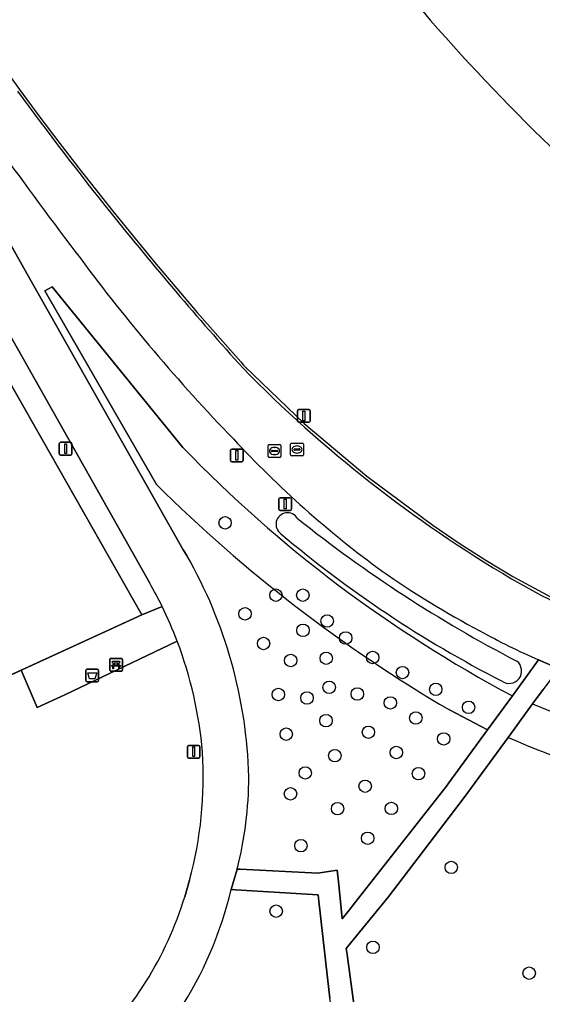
# Model space of a CAD drawing. Extents: x 155018 to 156648, y 383979 to 385733.
# Drawn here: x 155770.5 to 155811.6, y 384237.5 to 384314.2 of the extents above; entities that cross this region are included whole.
import ezdxf

# ---------------------------------------------------------------- set-up
doc = ezdxf.new("R2010")
doc.units = 0
for name, color, linetype in [('IMGEO_Afvalbak', 7, 'Continuous'), ('IMGEO_Bank', 7, 'Continuous'), ('IMGEO_Boom', 7, 'Continuous'), ('IMGEO_Erf', 7, 'Continuous'), ('IMGEO_Fietspad_gesloten', 7, 'Continuous'), ('IMGEO_Grasland_overig', 7, 'Continuous'), ('IMGEO_Groenvoorziening', 7, 'Continuous'), ('IMGEO_Hek', 7, 'Continuous'), ('IMGEO_Lichtmast', 7, 'Continuous'), ('IMGEO_Lijnafwatering', 7, 'Continuous'), ('IMGEO_Pand', 7, 'Continuous'), ('IMGEO_Rijbaan_lokaal_gesloten', 7, 'Continuous'), ('IMGEO_Rioolput', 7, 'Continuous'), ('IMGEO_Verkeersbordpaal', 7, 'Continuous'), ('IMGEO_Voetpad_halfverhard', 7, 'Continuous'), ('IMGEO_Waterloop', 7, 'Continuous')]:
    doc.layers.add(name, color=color, linetype=linetype)

msp = doc.modelspace()

# ---------------------------------------------------------------- linework, layer by layer
at = {"layer": 'IMGEO_Afvalbak'}
for p, q in [((155775.818, 384263.109), (155776.608, 384263.109)), ((155776.608, 384263.109), (155775.818, 384263.109)), ((155775.718, 384262.209), (155775.718, 384263.009)), ((155775.718, 384263.009), (155775.718, 384262.209)), ((155776.708, 384263.009), (155776.708, 384262.209)), ((155776.708, 384262.209), (155776.708, 384263.009)), ((155776.608, 384262.109), (155775.818, 384262.109)), ((155775.818, 384262.109), (155776.608, 384262.109))]:
    msp.add_line(p, q, dxfattribs=at)
msp.add_lwpolyline([(155775.861, 384262.823), (155776.565, 384262.823), (155776.416, 384262.353), (155776.01, 384262.353), (155775.861, 384262.823)], dxfattribs=at)
for centre, start, end in [((155775.818, 384263.009), 90, 180), ((155775.818, 384263.009), 90, 180), ((155776.608, 384263.009), 0, 90), ((155776.608, 384263.009), 360, 90), ((155775.818, 384262.209), 180, 270), ((155775.818, 384262.209), 180, 270), ((155776.608, 384262.209), 270, 0), ((155776.608, 384262.209), 270, 0)]:
    msp.add_arc(centre, 0.1, start, end, dxfattribs=at)
at = {"layer": 'IMGEO_Bank'}
for p, q in [((155777.591, 384263.023), (155777.591, 384263.864)), ((155777.591, 384263.864), (155777.591, 384263.023)), ((155777.666, 384263.948), (155778.507, 384263.948)), ((155778.507, 384263.948), (155777.666, 384263.948)), ((155778.591, 384263.873), (155778.591, 384263.032)), ((155778.591, 384263.032), (155778.591, 384263.873)), ((155778.288, 384263.346), (155777.895, 384263.346)), ((155777.9, 384263.454), (155777.9, 384263.56)), ((155777.944, 384263.56), (155777.944, 384263.454)), ((155778.232, 384263.566), (155777.95, 384263.566)), ((155777.95, 384263.448), (155778.232, 384263.448)), ((155778.238, 384263.454), (155778.238, 384263.56)), ((155778.282, 384263.56), (155778.282, 384263.454)), ((155778.516, 384262.948), (155777.675, 384262.948)), ((155777.675, 384262.948), (155778.516, 384262.948))]:
    msp.add_line(p, q, dxfattribs=at)
for points in [[(155777.838, 384263.346), (155777.696, 384263.346), (155777.808, 384263.448), (155777.894, 384263.448)], [(155777.894, 384263.566), (155777.808, 384263.566), (155777.808, 384263.727), (155778.371, 384263.727), (155778.371, 384263.566), (155778.288, 384263.566)], [(155777.888, 384263.339), (155777.888, 384263.132), (155777.845, 384263.132), (155777.845, 384263.339)], [(155778.288, 384263.448), (155778.371, 384263.448), (155778.483, 384263.346), (155778.344, 384263.346)], [(155778.338, 384263.339), (155778.338, 384263.132), (155778.294, 384263.132), (155778.294, 384263.339)]]:
    msp.add_lwpolyline(points, dxfattribs=at)
for centre, radius, start, end in [((155777.669, 384263.87), 0.0779, 92.4484, 184.28452), ((155777.669, 384263.87), 0.0779, 92.4484, 184.28452), ((155778.513, 384263.87), 0.0779, 2.4484, 94.28452), ((155778.513, 384263.87), 0.0779, 2.4484, 94.28452), ((155777.838, 384263.339), 0.00671, 2.89567, 87.10433), ((155777.895, 384263.339), 0.00671, 92.89567, 177.10433), ((155777.893, 384263.559), 0.00671, 2.89567, 87.10433), ((155777.893, 384263.455), 0.00671, 272.89567, 357.10433), ((155777.95, 384263.559), 0.00671, 92.89567, 177.10433), ((155777.95, 384263.455), 0.00671, 182.89567, 267.10433), ((155778.232, 384263.559), 0.00671, 2.89567, 87.10433), ((155778.232, 384263.455), 0.00671, 272.89567, 357.10433), ((155778.289, 384263.559), 0.00671, 92.89567, 177.10433), ((155778.289, 384263.455), 0.00671, 182.89567, 267.10433), ((155778.287, 384263.339), 0.00671, 2.89567, 87.10433), ((155778.344, 384263.339), 0.00671, 92.89567, 177.10433), ((155777.669, 384263.026), 0.0779, 182.4484, 274.28452), ((155777.669, 384263.026), 0.0779, 182.4484, 274.28452), ((155778.513, 384263.026), 0.0779, 272.4484, 4.28452), ((155778.513, 384263.026), 0.0779, 272.4484, 4.28452)]:
    msp.add_arc(centre, radius, start, end, dxfattribs=at)
at = {"layer": 'IMGEO_Boom'}
for centre in [(155786.655, 384274.608), (155790.65, 384268.926), (155792.763, 384268.926), (155788.226, 384267.452), (155794.683, 384266.89), (155792.783, 384266.153), (155789.68, 384265.125), (155796.137, 384265.552), (155791.813, 384263.787), (155794.605, 384263.962), (155798.251, 384264.02), (155800.597, 384262.837), (155790.844, 384261.111), (155794.838, 384261.674), (155797.049, 384261.15), (155803.215, 384261.519), (155793.093, 384260.84), (155799.647, 384260.452), (155805.794, 384260.103), (155794.586, 384259.056), (155801.644, 384259.269), (155791.464, 384257.99), (155797.921, 384258.145), (155803.836, 384257.621), (155800.113, 384256.555), (155795.284, 384256.303), (155792.957, 384254.945), (155801.858, 384254.887), (155797.669, 384253.898), (155791.794, 384253.297), (155795.497, 384252.133), (155799.725, 384252.153), (155797.863, 384249.807), (155792.617, 384249.225), (155804.431, 384247.516), (155790.669, 384244.072), (155798.276, 384241.235), (155810.556, 384239.199)]:
    msp.add_circle(centre, 0.489, dxfattribs=at)
at = {"layer": 'IMGEO_Erf'}
for centre, radius, start, end in [((155924.104, 384419.823), 160.891, 219.75412, 230.18215), ((155998.072, 384475.655), 282.463, 216.26709, 218.71615), ((155997.459, 384475.263), 281.74, 218.73194, 221.99496), ((155861.391, 384358.557), 102.62, 224.3975, 239.41523), ((155838.308, 384319.82), 57.527, 239.57658, 256.76863)]:
    msp.add_arc(centre, radius, start, end, dxfattribs=at)
at = {"layer": 'IMGEO_Fietspad_gesloten'}
for points in [[(155783.645, 384272.037), (155783.358, 384272.481), (155770.831, 384294.624), (155761.177, 384311.924), (155758.192, 384309.831), (155780.73, 384269.879)], [(155787.135, 384245.774), (155787.6, 384247.384)], [(155783.863, 384246.503), (155783.482, 384245.203)]]:
    msp.add_lwpolyline(points, dxfattribs=at)
for centre, radius, start, end in [((155751.754, 384253.725), 36.774, 1.42513, 29.86449), ((155752.737, 384253.835), 32.265, 26.09983, 29.81987), ((155753.101, 384253.994), 31.868, 20.77889, 26.12916), ((155752.803, 384253.866), 32.192, 4.84072, 20.80361), ((155753.716, 384254.636), 31.225, 344.90234, 3.57518), ((155759.818, 384254.581), 28.699, 345.47657, 0.11792), ((155757.402, 384252.878), 30.57, 307.43015, 346.56341), ((155756.578, 384253.439), 28.136, 313.0192, 342.97922)]:
    msp.add_arc(centre, radius, start, end, dxfattribs=at)
at = {"layer": 'IMGEO_Grasland_overig'}
for points in [[(155673.39, 384464.846), (155669.292, 384463.292), (155668.633, 384463.042), (155668.725, 384462.882), (155669.449, 384461.614), (155670.014, 384461.937), (155672.023, 384458.421), (155671.459, 384458.098), (155677.284, 384447.937), (155690.12, 384425.541), (155708.448, 384393.173), (155750.622, 384319.3), (155780.126, 384267.385), (155781.712, 384268.029)], [(155780.73, 384269.879), (155758.192, 384309.831), (155743.386, 384335.04), (155734.777, 384350.106), (155725.76, 384366.894)], [(155762.738, 384312.829), (155761.177, 384311.924), (155770.831, 384294.624), (155783.358, 384272.481), (155783.645, 384272.037)], [(155781.275, 384277.613), (155772.502, 384292.846), (155773.063, 384293.161), (155783.348, 384280.523)], [(155809.235, 384261.008), (155811.293, 384263.827)], [(155787.6, 384247.384), (155787.848, 384247.372), (155793.956, 384247.072), (155795.474, 384247.292), (155795.562, 384246.387), (155795.689, 384245.085), (155795.845, 384243.48), (155796.417, 384244.145), (155796.849, 384244.726), (155804.047, 384253.902), (155804.249, 384254.179), (155807.287, 384258.34), (155804.293, 384259.899)]]:
    msp.add_lwpolyline(points, dxfattribs=at)
for centre, radius, start, end in [((156115.59, 384553.669), 427.21, 214.31566, 217.18933), ((155891.185, 384381.38), 144.309, 216.54947, 223.95861), ((155847.787, 384337.417), 82.566, 222.90212, 233.77668), ((155857.986, 384352.604), 103.762, 224.00172, 241.97641), ((155862.802, 384359.74), 115.722, 225.20977, 239.62851), ((155791.563, 384274.497), 0.907, 30.02399, 234.98896), ((155858.27, 384357.43), 105.587, 231.36605, 242.54417), ((155850.424, 384343.947), 91.942, 229.76953, 242.79548), ((155751.754, 384253.725), 36.774, 1.42513, 29.86449), ((155842.886, 384333.927), 76.877, 235.18679, 241.90645), ((155752.737, 384253.835), 32.265, 26.09983, 29.81987), ((155838.24, 384324.112), 66.033, 241.45225, 245.91587), ((155808.977, 384262.966), 0.983, 233.4401, 51.56129), ((155759.818, 384254.581), 28.699, 345.47657, 0.11792)]:
    msp.add_arc(centre, radius, start, end, dxfattribs=at)
at = {"layer": 'IMGEO_Groenvoorziening'}
for points in [[(155742.259, 384250), (155770.625, 384263.023), (155780.126, 384267.385), (155750.622, 384319.3)], [(155783.348, 384280.523), (155773.063, 384293.161), (155772.502, 384292.846), (155781.275, 384277.613)], [(155782.896, 384265.3), (155774.055, 384261.095), (155771.881, 384260.085), (155770.625, 384263.023), (155742.259, 384250), (155738.045, 384248.025), (155738.173, 384247.631), (155742.431, 384235.261), (155745.392, 384219.041)], [(155812.85, 384263.155), (155812.169, 384262.22), (155811.649, 384261.507), (155810.825, 384260.375)], [(155804.293, 384259.899), (155807.287, 384258.34), (155809.235, 384261.008)], [(155810.825, 384260.375), (155808.905, 384257.741)], [(155808.905, 384257.741), (155805.454, 384253.004), (155799.481, 384245.163), (155796.52, 384241.557), (155796.182, 384241.146), (155796.245, 384240.679), (155797.396, 384232.103), (155798.885, 384222.51)], [(155783.482, 384245.203), (155783.863, 384246.503)], [(155796.292, 384228.062), (155794.881, 384237.228), (155794.703, 384238.825), (155794.005, 384245.097), (155793.975, 384245.367), (155787.471, 384245.754), (155787.135, 384245.774)]]:
    msp.add_lwpolyline(points, dxfattribs=at)
for centre, radius, start, end in [((155857.986, 384352.604), 103.762, 224.00172, 241.97641), ((155862.802, 384359.74), 115.722, 225.20977, 239.62851), ((155752.803, 384253.866), 32.192, 4.84072, 20.80361), ((155839.603, 384330.316), 75.63, 247.63496, 266.05689), ((155839.603, 384330.316), 75.63, 247.63496, 266.05689), ((155838.133, 384324.163), 72.569, 246.24875, 265.49317), ((155838.133, 384324.163), 72.569, 246.24875, 265.49317), ((155753.716, 384254.636), 31.225, 344.90234, 3.57518), ((155757.402, 384252.878), 30.57, 307.43015, 346.56341), ((155756.578, 384253.439), 28.136, 313.0192, 342.97922)]:
    msp.add_arc(centre, radius, start, end, dxfattribs=at)
at = {"layer": 'IMGEO_Hek'}
msp.add_lwpolyline([(155736.63, 384247.362), (155742.259, 384250), (155780.126, 384267.385), (155750.622, 384319.3), (155708.448, 384393.173)], dxfattribs=at)
at = {"layer": 'IMGEO_Lichtmast'}
for p, q in [((155773.629, 384280.042), (155773.629, 384280.842)), ((155773.629, 384280.842), (155773.629, 384280.042)), ((155773.729, 384280.942), (155774.519, 384280.942)), ((155774.519, 384280.942), (155773.729, 384280.942)), ((155774.619, 384280.842), (155774.619, 384280.042)), ((155774.619, 384280.042), (155774.619, 384280.842)), ((155774.519, 384279.942), (155773.729, 384279.942)), ((155773.729, 384279.942), (155774.519, 384279.942)), ((155790.885, 384275.688), (155790.885, 384276.488)), ((155790.885, 384276.488), (155790.885, 384275.688)), ((155790.985, 384276.588), (155791.775, 384276.588)), ((155791.775, 384276.588), (155790.985, 384276.588)), ((155791.875, 384276.488), (155791.875, 384275.688)), ((155791.875, 384275.688), (155791.875, 384276.488)), ((155791.775, 384275.588), (155790.985, 384275.588)), ((155790.985, 384275.588), (155791.775, 384275.588)), ((155783.691, 384256.212), (155783.691, 384257.012)), ((155783.691, 384257.012), (155783.691, 384256.212)), ((155783.791, 384257.112), (155784.581, 384257.112)), ((155784.581, 384257.112), (155783.791, 384257.112)), ((155784.681, 384257.012), (155784.681, 384256.212)), ((155784.681, 384256.212), (155784.681, 384257.012)), ((155784.581, 384256.112), (155783.791, 384256.112)), ((155783.791, 384256.112), (155784.581, 384256.112))]:
    msp.add_line(p, q, dxfattribs=at)
for points in [[(155774.049, 384280.817), (155774.199, 384280.817), (155774.199, 384280.067), (155774.049, 384280.067), (155774.049, 384280.817)], [(155791.305, 384276.463), (155791.455, 384276.463), (155791.455, 384275.713), (155791.305, 384275.713), (155791.305, 384276.463)], [(155784.111, 384256.987), (155784.261, 384256.987), (155784.261, 384256.237), (155784.111, 384256.237), (155784.111, 384256.987)]]:
    msp.add_lwpolyline(points, dxfattribs=at)
for centre, start, end in [((155773.729, 384280.842), 90, 180), ((155773.729, 384280.842), 90, 180), ((155774.519, 384280.842), 0, 90), ((155774.519, 384280.842), 360, 90), ((155773.729, 384280.042), 180, 270), ((155773.729, 384280.042), 180, 270), ((155774.519, 384280.042), 270, 0), ((155774.519, 384280.042), 270, 0), ((155790.985, 384276.488), 90, 180), ((155790.985, 384276.488), 90, 180), ((155791.775, 384276.488), 0, 90), ((155791.775, 384276.488), 360, 90), ((155790.985, 384275.688), 180, 270), ((155790.985, 384275.688), 180, 270), ((155791.775, 384275.688), 270, 0), ((155791.775, 384275.688), 270, 0), ((155783.791, 384257.012), 90, 180), ((155783.791, 384257.012), 90, 180), ((155784.581, 384257.012), 0, 90), ((155784.581, 384257.012), 360, 90), ((155783.791, 384256.212), 180, 270), ((155783.791, 384256.212), 180, 270), ((155784.581, 384256.212), 270, 0), ((155784.581, 384256.212), 270, 0)]:
    msp.add_arc(centre, 0.1, start, end, dxfattribs=at)
at = {"layer": 'IMGEO_Lijnafwatering'}
for points in [[(155763.521, 384318.562), (155765.806, 384315.241), (155768.13, 384311.948), (155770.492, 384308.682), (155772.031, 384306.604), (155773.59, 384304.54), (155775.167, 384302.491)], [(155775.167, 384302.491), (155776.049, 384301.362), (155776.937, 384300.237), (155777.83, 384299.117), (155781.11, 384295.103), (155784.464, 384291.149), (155787.89, 384287.259)], [(155787.89, 384287.259), (155787.997, 384287.14), (155788.105, 384287.02), (155788.212, 384286.901), (155792.871, 384282.433), (155797.803, 384278.268), (155802.987, 384274.421)], [(155802.987, 384274.421), (155805.051, 384273.025), (155807.149, 384271.68), (155809.278, 384270.386), (155812.907, 384268.427), (155816.668, 384266.734), (155820.54, 384265.316)]]:
    msp.add_lwpolyline(points, dxfattribs=at)
at = {"layer": 'IMGEO_Pand'}
msp.add_arc((155924.104, 384419.823), 160.891, 219.75412, 230.18215, dxfattribs=at)
at = {"layer": 'IMGEO_Rijbaan_lokaal_gesloten'}
msp.add_lwpolyline([(155811.293, 384263.827), (155812.85, 384263.155)], dxfattribs=at)
for centre, radius, start, end in [((156115.59, 384553.669), 427.21, 214.31566, 217.18933), ((155998.072, 384475.655), 282.463, 216.26709, 218.71615), ((155997.459, 384475.263), 281.74, 218.73194, 221.99496), ((155891.185, 384381.38), 144.309, 216.54947, 223.95861), ((155861.391, 384358.557), 102.62, 224.3975, 239.41523), ((155847.787, 384337.417), 82.566, 222.90212, 233.77668), ((155842.886, 384333.927), 76.877, 235.18679, 241.90645), ((155838.308, 384319.82), 57.527, 239.57658, 256.76863), ((155838.24, 384324.112), 66.033, 241.45225, 245.91587)]:
    msp.add_arc(centre, radius, start, end, dxfattribs=at)
at = {"layer": 'IMGEO_Rioolput'}
for p, q in [((155790.119, 384280.759), (155790.971, 384280.759)), ((155791.809, 384279.951), (155791.809, 384280.803)), ((155791.884, 384280.877), (155792.736, 384280.877)), ((155792.81, 384280.803), (155792.81, 384279.951)), ((155790.044, 384279.833), (155790.044, 384280.685)), ((155790.303, 384280.253), (155790.303, 384280.265)), ((155790.741, 384280.216), (155790.343, 384280.216)), ((155790.346, 384280.302), (155790.744, 384280.302)), ((155790.555, 384279.979), (155790.53, 384279.979)), ((155790.532, 384280.539), (155790.557, 384280.539)), ((155790.787, 384280.265), (155790.787, 384280.253)), ((155791.045, 384280.685), (155791.045, 384279.833)), ((155792.068, 384280.371), (155792.068, 384280.383)), ((155792.506, 384280.334), (155792.108, 384280.334)), ((155792.111, 384280.42), (155792.509, 384280.42)), ((155792.32, 384280.097), (155792.295, 384280.097)), ((155792.297, 384280.657), (155792.322, 384280.657)), ((155792.552, 384280.383), (155792.552, 384280.371)), ((155790.971, 384279.759), (155790.119, 384279.759)), ((155792.736, 384279.877), (155791.884, 384279.877))]:
    msp.add_line(p, q, dxfattribs=at)
for points in [[(155790.119, 384280.759), (155790.971, 384280.759)], [(155791.809, 384279.951), (155791.809, 384280.803)], [(155791.884, 384280.877), (155792.736, 384280.877)], [(155792.81, 384280.803), (155792.81, 384279.951)], [(155790.044, 384279.833), (155790.044, 384280.685)], [(155791.045, 384280.685), (155791.045, 384279.833)], [(155790.971, 384279.759), (155790.119, 384279.759)], [(155792.736, 384279.877), (155791.884, 384279.877)]]:
    msp.add_lwpolyline(points, dxfattribs=at)
for centre, radius, start, end in [((155790.121, 384280.683), 0.0765, 91.55205, 178.44795), ((155790.121, 384280.683), 0.0765, 91.55205, 178.44795), ((155790.969, 384280.683), 0.0765, 1.55205, 88.44795), ((155790.969, 384280.683), 0.0765, 1.55205, 88.44795), ((155791.886, 384280.801), 0.0765, 91.55205, 178.44795), ((155791.886, 384280.801), 0.0765, 91.55205, 178.44795), ((155792.734, 384280.801), 0.0765, 1.55205, 88.44795), ((155792.734, 384280.801), 0.0765, 1.55205, 88.44795), ((155790.343, 384280.262), 0.0403, 85.87752, 175.75265), ((155790.34, 384280.252), 0.0366, 178.93798, 274.71019), ((155790.744, 384280.259), 0.043, 264.86636, 352.45326), ((155790.748, 384280.264), 0.0386, 1.73085, 96.63898), ((155791.886, 384279.953), 0.0765, 181.55205, 268.44795), ((155791.886, 384279.953), 0.0765, 181.55205, 268.44795), ((155792.108, 384280.38), 0.0403, 85.87752, 175.75265), ((155792.105, 384280.37), 0.0366, 178.93798, 274.71019), ((155792.509, 384280.377), 0.043, 264.86636, 352.45326), ((155792.513, 384280.382), 0.0386, 1.73085, 96.63898), ((155792.734, 384279.953), 0.0765, 271.55205, 358.44795), ((155792.734, 384279.953), 0.0765, 271.55205, 358.44795), ((155790.121, 384279.835), 0.0765, 181.55205, 268.44795), ((155790.121, 384279.835), 0.0765, 181.55205, 268.44795), ((155790.969, 384279.835), 0.0765, 271.55205, 358.44795), ((155790.969, 384279.835), 0.0765, 271.55205, 358.44795)]:
    msp.add_arc(centre, radius, start, end, dxfattribs=at)
for centre, major_axis, ratio, start_param, end_param in [((155790.531, 384280.259), (-0.387, 0.002), 0.722429, 4.712389, 7.853982), ((155790.556, 384280.259), (-0.39, 0.002), 0.717154, 1.570796, 4.712389), ((155792.296, 384280.377), (-0.387, 0.002), 0.722429, 4.712389, 7.853982), ((155792.321, 384280.377), (-0.39, 0.002), 0.717154, 1.570796, 4.712389)]:
    msp.add_ellipse(centre, major_axis=major_axis, ratio=ratio, start_param=start_param, end_param=end_param, dxfattribs=at)
at = {"layer": 'IMGEO_Verkeersbordpaal'}
for p, q in [((155792.352, 384282.617), (155792.352, 384283.417)), ((155792.352, 384283.417), (155792.352, 384282.617)), ((155792.452, 384283.517), (155793.242, 384283.517)), ((155793.242, 384283.517), (155792.452, 384283.517)), ((155793.342, 384283.417), (155793.342, 384282.617)), ((155793.342, 384282.617), (155793.342, 384283.417)), ((155793.242, 384282.517), (155792.452, 384282.517)), ((155792.452, 384282.517), (155793.242, 384282.517)), ((155787.076, 384279.516), (155787.076, 384280.316)), ((155787.076, 384280.316), (155787.076, 384279.516)), ((155787.176, 384280.416), (155787.966, 384280.416)), ((155787.966, 384280.416), (155787.176, 384280.416)), ((155788.066, 384280.316), (155788.066, 384279.516)), ((155788.066, 384279.516), (155788.066, 384280.316)), ((155787.966, 384279.416), (155787.176, 384279.416)), ((155787.176, 384279.416), (155787.966, 384279.416))]:
    msp.add_line(p, q, dxfattribs=at)
for points in [[(155792.772, 384283.392), (155792.922, 384283.392), (155792.922, 384282.642), (155792.772, 384282.642), (155792.772, 384283.392)], [(155787.496, 384280.291), (155787.646, 384280.291), (155787.646, 384279.541), (155787.496, 384279.541), (155787.496, 384280.291)]]:
    msp.add_lwpolyline(points, dxfattribs=at)
for centre, start, end in [((155792.452, 384283.417), 90, 180), ((155792.452, 384283.417), 90, 180), ((155793.242, 384283.417), 0, 90), ((155793.242, 384283.417), 360, 90), ((155792.452, 384282.617), 180, 270), ((155792.452, 384282.617), 180, 270), ((155793.242, 384282.617), 270, 0), ((155793.242, 384282.617), 270, 0), ((155787.176, 384280.316), 90, 180), ((155787.176, 384280.316), 90, 180), ((155787.966, 384280.316), 0, 90), ((155787.966, 384280.316), 360, 90), ((155787.176, 384279.516), 180, 270), ((155787.176, 384279.516), 180, 270), ((155787.966, 384279.516), 270, 0), ((155787.966, 384279.516), 270, 0)]:
    msp.add_arc(centre, 0.1, start, end, dxfattribs=at)
at = {"layer": 'IMGEO_Voetpad_halfverhard'}
for points in [[(155781.712, 384268.029), (155780.126, 384267.385), (155770.625, 384263.023), (155771.881, 384260.085), (155774.055, 384261.095), (155782.896, 384265.3)], [(155812.85, 384263.155), (155811.293, 384263.827), (155809.235, 384261.008), (155807.287, 384258.34), (155804.249, 384254.179), (155804.047, 384253.902), (155796.849, 384244.726), (155796.417, 384244.145), (155795.845, 384243.48), (155795.689, 384245.085), (155795.562, 384246.387), (155795.474, 384247.292), (155793.956, 384247.072), (155787.848, 384247.372), (155787.6, 384247.384), (155787.135, 384245.774), (155787.471, 384245.754), (155793.975, 384245.367), (155794.005, 384245.097), (155794.703, 384238.825), (155794.881, 384237.228)], [(155797.396, 384232.103), (155796.245, 384240.679), (155796.182, 384241.146), (155796.52, 384241.557), (155799.481, 384245.163), (155805.454, 384253.004), (155808.905, 384257.741), (155810.825, 384260.375), (155811.649, 384261.507)]]:
    msp.add_lwpolyline(points, dxfattribs=at)
msp.add_arc((155753.101, 384253.994), 31.868, 20.77889, 26.12916, dxfattribs=at)
at = {"layer": 'IMGEO_Waterloop'}
for centre, radius, start, end in [((155791.563, 384274.497), 0.907, 30.02399, 234.98896), ((155858.27, 384357.43), 105.587, 231.36605, 242.54417), ((155850.424, 384343.947), 91.942, 229.76953, 242.79548), ((155808.977, 384262.966), 0.983, 233.4401, 51.56129)]:
    msp.add_arc(centre, radius, start, end, dxfattribs=at)

doc.saveas('drawing.dxf')
